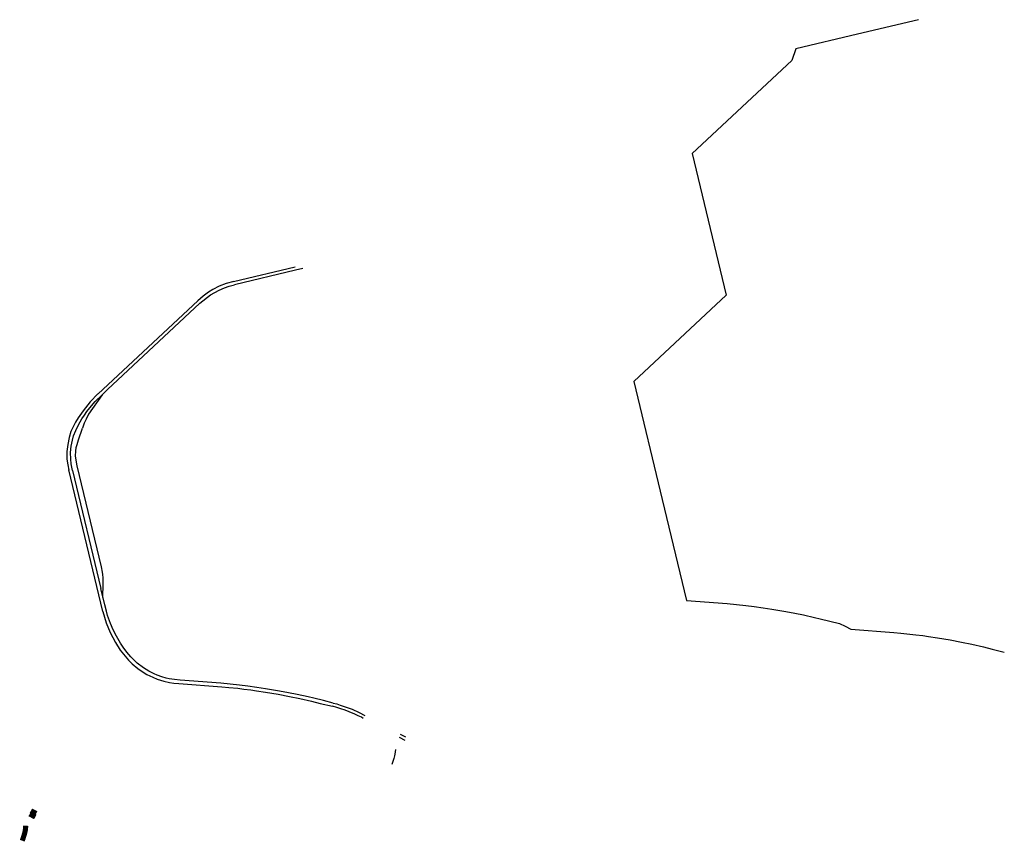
# Model space of a CAD drawing. Header units: millimetres. Extents: x 96940 to 101272, y 432237 to 434659.
# Tile 398 of 398: x 100313 to 101272, y 433857 to 434659. Entities that reach past the tile are written whole.
import ezdxf

# ---------------------------------------------------------------- set-up
doc = ezdxf.new("R2010")
doc.units = ezdxf.units.MM
doc.layers.add('R_BN_T_N_Spoor', color=3, linetype='Continuous')

msp = doc.modelspace()

# ---------------------------------------------------------------- linework, layer by layer
at = {"layer": 'R_BN_T_N_Spoor'}
for p, q in [((100521.6527, 434404.1815), (100581.54901, 434418.49612)), ((100581.98921, 434415.21372), (100522.51098, 434400.99941)), ((100389.68545, 434294.70659), (100486.73601, 434385.35218)), ((100488.93618, 434382.89162), (100398.96396, 434298.85726)), ((100370.56873, 434249.84995), (100374.48175, 434261.17802)), ((100394.38151, 434082.7808), (100361.25942, 434220.70357)), ((100364.83481, 434219.94752), (100392.43353, 434105.02445)), ((100393.05425, 434126.0361), (100369.34237, 434224.55998)), ((100468.2109, 434012.43986), (100510.2654, 434009.39746)), ((100509.39251, 434012.7863), (100469.73802, 434015.73736)), ((100527.5737, 434010.94136), (100509.39251, 434012.7863)), ((100510.2654, 434009.39746), (100516.95383, 434008.76942)), ((100516.95383, 434008.76942), (100525.74648, 434007.83028)), ((100525.74648, 434007.83028), (100531.72517, 434007.11777)), ((100535.69033, 434009.94008), (100527.5737, 434010.94136)), ((100544.21864, 434008.76908), (100535.69033, 434009.94008)), ((100552.6828, 434007.48568), (100544.21864, 434008.76908)), ((100566.2775, 434005.16965), (100552.6828, 434007.48568)), ((100531.72517, 434007.11777), (100538.45371, 434006.24403)), ((100538.45371, 434006.24403), (100544.03605, 434005.46112)), ((100544.03605, 434005.46112), (100552.78336, 434004.12804)), ((100552.78336, 434004.12804), (100565.16172, 434002.01827)), ((100565.16172, 434002.01827), (100576.00235, 433999.95366)), ((100575.06255, 434003.50458), (100566.2775, 434005.16965)), ((100583.50018, 434001.77965), (100575.06255, 434003.50458)), ((100576.00235, 433999.95366), (100586.29005, 433997.80504)), ((100594.18596, 433999.41667), (100583.50018, 434001.77965)), ((100586.29005, 433997.80504), (100597.557, 433995.24064)), ((100599.92039, 433998.07294), (100594.18596, 433999.41667)), ((100609.2828, 433995.85642), (100599.92039, 433998.07294)), ((100597.557, 433995.24064), (100606.08357, 433993.19885)), ((100606.08357, 433993.19885), (100617.83658, 433990.27774)), ((100618.77816, 433993.44333), (100609.2828, 433995.85642)), ((100688.61651, 433956.84989), (100683.09703, 433959.76945)), ((100689.53752, 433960.15355), (100684.29455, 433962.87665))]:
    msp.add_line(p, q, dxfattribs=at)
at = {"layer": 'R_BN_T_N_Spoor', "color": 4}
for p, q in [((100589.08651, 434416.91603), (100581.95098, 434415.20459)), ((100514.36756, 434402.08798), (100507.71035, 434399.49323)), ((100521.83493, 434404.17379), (100514.36756, 434402.08798)), ((100517.44076, 434399.60647), (100522.49932, 434401.04803)), ((100488.86792, 434382.9647), (100499.17357, 434391.06947)), ((100497.08089, 434393.64107), (100491.88488, 434389.85246)), ((100501.54163, 434396.37861), (100497.08089, 434393.64107)), ((100499.17357, 434391.06947), (100507.59681, 434395.81003)), ((100507.71035, 434399.49323), (100501.54163, 434396.37861)), ((100507.59681, 434395.81003), (100512.77405, 434398.01911)), ((100512.77405, 434398.01911), (100517.44076, 434399.60647)), ((100491.88488, 434389.85246), (100486.73601, 434385.35218)), ((100393.62958, 434293.87493), (100398.96396, 434298.85726)), ((100381.99627, 434286.87859), (100374.99664, 434278.23353)), ((100393.62958, 434293.87493), (100380.44565, 434274.90269)), ((100389.5737, 434294.73905), (100381.99627, 434286.87859)), ((100383.18597, 434282.91855), (100386.91177, 434287.16256)), ((100386.91177, 434287.16256), (100393.69784, 434293.80185)), ((100374.99664, 434278.23353), (100370.22292, 434271.18342)), ((100376.37948, 434273.90499), (100378.8768, 434277.42958)), ((100378.8768, 434277.42958), (100383.18597, 434282.91855)), ((100367.75192, 434267.03463), (100363.30295, 434257.85027)), ((100370.22292, 434271.18342), (100367.75192, 434267.03463)), ((100370.70358, 434264.65692), (100373.9897, 434270.2467)), ((100373.9897, 434270.2467), (100376.37948, 434273.90499)), ((100378.09608, 434270.15889), (100376.23488, 434266.10012)), ((100380.44565, 434274.90269), (100378.09608, 434270.15889)), ((100363.30295, 434257.85027), (100361.44313, 434252.23892)), ((100365.88825, 434253.71756), (100367.88155, 434258.96444)), ((100367.88155, 434258.96444), (100370.70358, 434264.65692)), ((100376.23488, 434266.10012), (100374.43449, 434261.19434)), ((100361.44313, 434252.23892), (100360.15355, 434245.43345)), ((100363.52734, 434243.62448), (100364.66951, 434249.47027)), ((100364.66951, 434249.47027), (100365.88825, 434253.71756)), ((100369.17103, 434245.35264), (100370.61599, 434249.83362)), ((100360.15355, 434245.43345), (100359.17052, 434238.46167)), ((100359.17052, 434238.46167), (100359.29786, 434231.15897)), ((100362.96509, 434237.57052), (100363.52734, 434243.62448)), ((100363.04014, 434231.14288), (100362.96509, 434237.57052)), ((100367.81401, 434234.36501), (100367.94132, 434238.84482)), ((100367.94132, 434238.84482), (100368.45428, 434242.39038)), ((100368.45428, 434242.39038), (100369.17103, 434245.35264)), ((100359.29786, 434231.15897), (100360.08167, 434225.6078)), ((100363.52208, 434226.52436), (100363.04014, 434231.14288)), ((100368.25224, 434229.95112), (100367.81401, 434234.36501)), ((100369.39099, 434224.57166), (100368.25224, 434229.95112)), ((100360.08167, 434225.6078), (100361.09843, 434220.46074)), ((100364.83481, 434219.94752), (100363.52208, 434226.52436)), ((100394.14416, 434120.95096), (100393.05425, 434126.0361)), ((100394.44517, 434118.80014), (100394.14416, 434120.95096)), ((100394.63732, 434115.301), (100394.44517, 434118.80014)), ((100394.51128, 434109.59411), (100394.63732, 434115.301)), ((100396.256, 434089.27889), (100392.43353, 434105.02445)), ((100394.29707, 434096.35576), (100394.51128, 434109.59411)), ((100397.78771, 434082.90075), (100396.256, 434089.27889)), ((100394.28427, 434082.75744), (100397.59879, 434071.72)), ((100398.9506, 434078.86761), (100397.78771, 434082.90075)), ((100401.77123, 434070.82866), (100398.9506, 434078.86761)), ((100397.59879, 434071.72), (100401.4832, 434062.08897)), ((100404.29834, 434064.91959), (100401.77123, 434070.82866)), ((100407.51864, 434058.49816), (100404.29834, 434064.91959)), ((100401.4832, 434062.08897), (100406.4881, 434052.49406)), ((100411.3544, 434051.96198), (100407.51864, 434058.49816)), ((100406.4881, 434052.49406), (100411.27166, 434045.05005)), ((100414.0894, 434047.84649), (100411.3544, 434051.96198)), ((100417.64586, 434043.02283), (100414.0894, 434047.84649)), ((100411.27166, 434045.05005), (100419.32414, 434035.11001)), ((100421.51508, 434038.46734), (100417.64586, 434043.02283)), ((100427.82629, 434032.43114), (100421.51508, 434038.46734)), ((100419.32414, 434035.11001), (100422.91314, 434031.60763)), ((100422.91314, 434031.60763), (100428.42582, 434027.05421)), ((100433.79569, 434027.90349), (100427.82629, 434032.43114)), ((100428.42582, 434027.05421), (100433.52955, 434023.56522)), ((100439.01137, 434024.68396), (100433.79569, 434027.90349)), ((100433.52955, 434023.56522), (100437.2654, 434021.38566)), ((100437.2654, 434021.38566), (100443.03793, 434018.56177)), ((100444.35188, 434021.98607), (100439.01137, 434024.68396)), ((100443.03793, 434018.56177), (100447.33152, 434016.848)), ((100447.19494, 434020.77092), (100444.35188, 434021.98607)), ((100451.85646, 434019.08374), (100447.19494, 434020.77092)), ((100456.04974, 434017.87039), (100451.85646, 434019.08374)), ((100458.96525, 434017.18813), (100456.04974, 434017.87039)), ((100464.08278, 434016.2978), (100458.96525, 434017.18813)), ((100447.33152, 434016.848), (100453.73467, 434014.84865)), ((100453.73467, 434014.84865), (100459.33252, 434013.60875)), ((100459.33252, 434013.60875), (100463.581, 434012.96788)), ((100463.581, 434012.96788), (100468.21818, 434012.53959)), ((100469.73802, 434015.73736), (100464.08278, 434016.2978)), ((100622.20022, 433989.10237), (100617.8489, 433990.3262)), ((100618.77816, 433993.44333), (100622.07368, 433992.56872)), ((100622.07368, 433992.56872), (100625.60234, 433991.53262)), ((100626.01989, 433987.93979), (100622.20022, 433989.10237)), ((100625.60234, 433991.53262), (100632.38331, 433989.23838)), ((100632.38331, 433989.23838), (100637.1015, 433987.39697)), ((100630.33592, 433986.46938), (100626.01989, 433987.93979)), ((100634.31665, 433984.96071), (100630.33592, 433986.46938)), ((100639.76374, 433982.64872), (100634.31665, 433984.96071)), ((100637.1015, 433987.39697), (100643.96163, 433984.33939)), ((100642.97714, 433981.14451), (100639.76374, 433982.64872)), ((100646.09873, 433979.57887), (100642.97714, 433981.14451)), ((100643.96163, 433984.33939), (100649.56178, 433981.48702)), ((100647.99988, 433978.57513), (100646.09873, 433979.57887)), ((100678.51149, 433942.04347), (100677.79824, 433939.36261)), ((100678.8562, 433943.79566), (100678.51149, 433942.04347)), ((100679.13682, 433946.06147), (100678.8562, 433943.79566)), ((100679.23364, 433948.28682), (100679.13682, 433946.06147)), ((100677.79824, 433939.36261), (100676.54846, 433935.56318))]:
    msp.add_line(p, q, dxfattribs=at)
at = {"layer": 'R_BN_T_N_Spoor', "color": 3}
msp.add_line((100676.54846, 433935.56318), (100675.90597, 433933.66826), dxfattribs=at)
at = {"layer": 'R_BN_T_N_Spoor'}
msp.add_lwpolyline([(101188.72728, 434659.18074), (101129.24905, 434644.96642), (101069.35274, 434630.6518), (101065.43972, 434619.32372), (100968.38916, 434528.67813), (101001.51125, 434390.75536), (100911.53903, 434306.721), (100939.13775, 434191.79794), (100962.84963, 434093.27405), (101002.50412, 434090.32299), (101020.68532, 434088.47805), (101028.80194, 434087.47678), (101037.33026, 434086.30577), (101045.79442, 434085.02237), (101059.38912, 434082.70635), (101068.17417, 434081.04127), (101076.6118, 434079.31634), (101087.29758, 434076.95336), (101093.032, 434075.60963), (101102.39442, 434073.39311), (101111.88977, 434070.98002), (101117.13275, 434068.25692), (101122.65223, 434065.33736), (101164.70673, 434062.29496), (101171.39517, 434061.66692), (101180.18781, 434060.72778), (101186.16651, 434060.01527), (101192.89504, 434059.14153), (101198.47739, 434058.35862), (101207.22469, 434057.02554), (101219.60305, 434054.91577), (101230.44369, 434052.85116), (101240.73139, 434050.70254), (101251.99833, 434048.13814), (101260.5249, 434046.09635), (101272.27792, 434043.17524)], dxfattribs=at)
at = {"layer": 'R_BN_T_N_Spoor', "const_width": 5}
for points in [[(100328.54704, 433882.5197), (100323.02756, 433885.43926)], [(100329.46806, 433885.82335), (100324.22508, 433888.54645)]]:
    msp.add_lwpolyline(points, dxfattribs=at)
at = {"layer": 'R_BN_T_N_Spoor', "color": 4, "const_width": 5}
msp.add_lwpolyline([(100319.16418, 433873.95662), (100319.06736, 433871.73127), (100318.78673, 433869.46546), (100318.44203, 433867.71327), (100317.72877, 433865.03242), (100316.479, 433861.23299)], dxfattribs=at)
at = {"layer": 'R_BN_T_N_Spoor', "color": 3, "const_width": 5}
msp.add_lwpolyline([(100316.479, 433861.23299), (100315.83651, 433859.33807)], dxfattribs=at)

doc.saveas('drawing.dxf')
